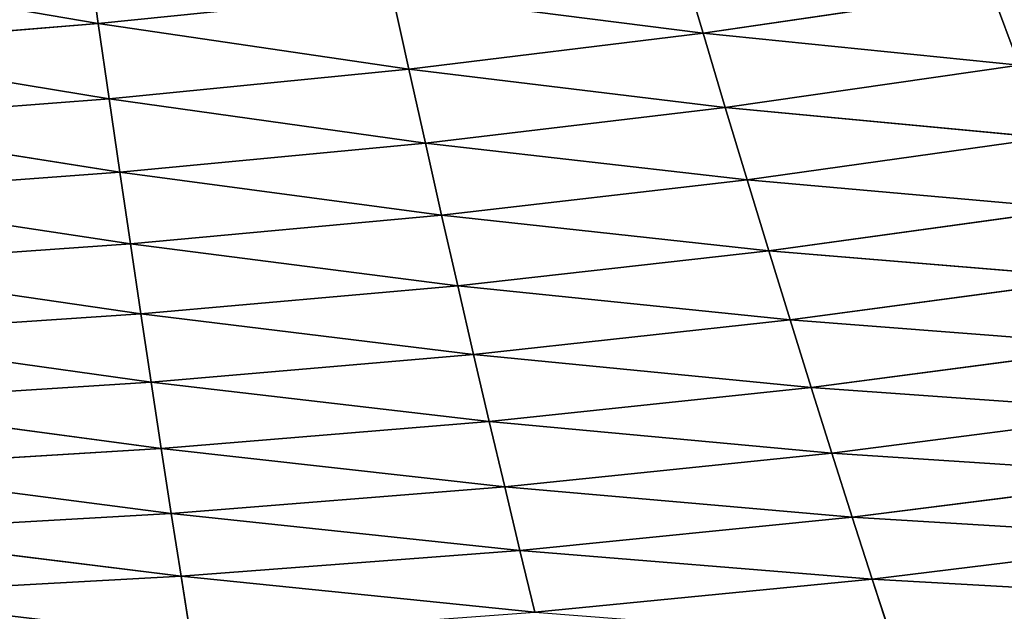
# Model space of a CAD drawing. Extents: x 0 to 500, y 0 to 390.
# Tile 542 of 656: x 265 to 297, y 30 to 49. Entities that reach past the tile are written whole.
import ezdxf

# ---------------------------------------------------------------- set-up
doc = ezdxf.new("R2010")
doc.units = 0
doc.header["$LTSCALE"] = 25.4
doc.layers.get('0').update_dxf_attribs({"linetype": 'CONTINUOUS'})

# ---------------------------------------------------------------- blocks, each defined once
blk = doc.blocks.new('ATLANTA505_-_S_STL')
at = {"color": 0}
for p, q in [((293.08, 72.154, 359.107), (293.721, 74.832, 361.081)), ((293.08, 72.154, 359.107), (293.721, 74.832, 361.081)), ((293.08, 72.154, 359.107), (304.672, 74.459, 359.761)), ((293.08, 72.154, 359.107), (304.672, 74.459, 359.761)), ((270.855, 72.935, 361.011), (270.539, 70.366, 359.013)), ((270.855, 72.935, 361.011), (270.539, 70.366, 359.013)), ((282.072, 72.544, 360.182), (270.539, 70.366, 359.013)), ((282.072, 72.544, 360.182), (270.539, 70.366, 359.013)), ((282.072, 72.544, 360.182), (281.585, 69.964, 358.167)), ((282.072, 72.544, 360.182), (281.585, 69.964, 358.167)), ((282.072, 72.544, 360.182), (293.08, 72.154, 359.107)), ((282.072, 72.544, 360.182), (293.08, 72.154, 359.107)), ((293.08, 72.154, 359.107), (281.585, 69.964, 358.167)), ((293.08, 72.154, 359.107), (281.585, 69.964, 358.167)), ((293.08, 72.154, 359.107), (292.427, 69.564, 357.078)), ((293.08, 72.154, 359.107), (292.427, 69.564, 357.078)), ((293.08, 72.154, 359.107), (303.871, 71.768, 357.778)), ((293.08, 72.154, 359.107), (303.871, 71.768, 357.778)), ((303.871, 71.768, 357.778), (292.427, 69.564, 357.078)), ((303.871, 71.768, 357.778), (292.427, 69.564, 357.078)), ((259.298, 70.77, 359.626), (270.539, 70.366, 359.013)), ((259.298, 70.77, 359.626), (270.539, 70.366, 359.013)), ((259.153, 68.295, 357.594), (270.539, 70.366, 359.013)), ((259.153, 68.295, 357.594), (270.539, 70.366, 359.013)), ((270.218, 67.882, 356.959), (270.539, 70.366, 359.013)), ((270.218, 67.882, 356.959), (270.539, 70.366, 359.013)), ((270.539, 70.366, 359.013), (281.585, 69.964, 358.167)), ((270.539, 70.366, 359.013), (281.585, 69.964, 358.167)), ((270.218, 67.882, 356.959), (281.585, 69.964, 358.167)), ((270.218, 67.882, 356.959), (281.585, 69.964, 358.167)), ((281.091, 67.471, 356.095), (281.585, 69.964, 358.167)), ((281.091, 67.471, 356.095), (281.585, 69.964, 358.167)), ((281.585, 69.964, 358.167), (292.427, 69.564, 357.078)), ((281.585, 69.964, 358.167), (292.427, 69.564, 357.078)), ((281.091, 67.471, 356.095), (292.427, 69.564, 357.078)), ((281.091, 67.471, 356.095), (292.427, 69.564, 357.078)), ((291.763, 67.063, 354.993), (292.427, 69.564, 357.078)), ((291.763, 67.063, 354.993), (292.427, 69.564, 357.078)), ((292.427, 69.564, 357.078), (303.056, 69.167, 355.739)), ((292.427, 69.564, 357.078), (303.056, 69.167, 355.739)), ((291.763, 67.063, 354.993), (303.056, 69.167, 355.739)), ((291.763, 67.063, 354.993), (303.056, 69.167, 355.739)), ((270.218, 67.882, 356.959), (259.153, 68.295, 357.594)), ((270.218, 67.882, 356.959), (259.153, 68.295, 357.594)), ((259.005, 65.903, 355.505), (270.218, 67.882, 356.959)), ((259.005, 65.903, 355.505), (270.218, 67.882, 356.959)), ((269.891, 65.484, 354.847), (270.218, 67.882, 356.959)), ((269.891, 65.484, 354.847), (270.218, 67.882, 356.959)), ((281.091, 67.471, 356.095), (270.218, 67.882, 356.959)), ((281.091, 67.471, 356.095), (270.218, 67.882, 356.959)), ((269.891, 65.484, 354.847), (281.091, 67.471, 356.095)), ((269.891, 65.484, 354.847), (281.091, 67.471, 356.095)), ((280.588, 65.068, 353.965), (281.091, 67.471, 356.095)), ((280.588, 65.068, 353.965), (281.091, 67.471, 356.095)), ((291.763, 67.063, 354.993), (281.091, 67.471, 356.095)), ((291.763, 67.063, 354.993), (281.091, 67.471, 356.095)), ((280.588, 65.068, 353.965), (291.763, 67.063, 354.993)), ((280.588, 65.068, 353.965), (291.763, 67.063, 354.993)), ((291.087, 64.654, 352.849), (291.763, 67.063, 354.993)), ((291.087, 64.654, 352.849), (291.763, 67.063, 354.993)), ((302.225, 66.659, 353.645), (291.763, 67.063, 354.993)), ((302.225, 66.659, 353.645), (291.763, 67.063, 354.993)), ((291.087, 64.654, 352.849), (302.225, 66.659, 353.645)), ((291.087, 64.654, 352.849), (302.225, 66.659, 353.645)), ((259.005, 65.903, 355.505), (269.891, 65.484, 354.847)), ((259.005, 65.903, 355.505), (269.891, 65.484, 354.847)), ((269.891, 65.484, 354.847), (258.856, 63.596, 353.357)), ((269.891, 65.484, 354.847), (258.856, 63.596, 353.357)), ((269.891, 65.484, 354.847), (269.56, 63.174, 352.677)), ((269.891, 65.484, 354.847), (269.56, 63.174, 352.677)), ((269.891, 65.484, 354.847), (280.588, 65.068, 353.965)), ((269.891, 65.484, 354.847), (280.588, 65.068, 353.965)), ((280.588, 65.068, 353.965), (269.56, 63.174, 352.677)), ((280.588, 65.068, 353.965), (269.56, 63.174, 352.677)), ((280.588, 65.068, 353.965), (280.078, 62.754, 351.777)), ((280.588, 65.068, 353.965), (280.078, 62.754, 351.777)), ((280.588, 65.068, 353.965), (291.087, 64.654, 352.849)), ((280.588, 65.068, 353.965), (291.087, 64.654, 352.849)), ((291.087, 64.654, 352.849), (280.078, 62.754, 351.777)), ((291.087, 64.654, 352.849), (280.078, 62.754, 351.777)), ((291.087, 64.654, 352.849), (290.401, 62.338, 350.648)), ((291.087, 64.654, 352.849), (290.401, 62.338, 350.648)), ((291.087, 64.654, 352.849), (301.38, 64.246, 351.492)), ((291.087, 64.654, 352.849), (301.38, 64.246, 351.492)), ((301.38, 64.246, 351.492), (290.401, 62.338, 350.648)), ((301.38, 64.246, 351.492), (290.401, 62.338, 350.648)), ((258.856, 63.596, 353.357), (269.56, 63.174, 352.677)), ((258.856, 63.596, 353.357), (269.56, 63.174, 352.677)), ((258.705, 61.374, 351.152), (269.56, 63.174, 352.677)), ((258.705, 61.374, 351.152), (269.56, 63.174, 352.677)), ((269.224, 60.95, 350.449), (269.56, 63.174, 352.677)), ((269.224, 60.95, 350.449), (269.56, 63.174, 352.677)), ((269.56, 63.174, 352.677), (280.078, 62.754, 351.777)), ((269.56, 63.174, 352.677), (280.078, 62.754, 351.777)), ((269.224, 60.95, 350.449), (280.078, 62.754, 351.777)), ((269.224, 60.95, 350.449), (280.078, 62.754, 351.777)), ((279.56, 60.53, 349.531), (280.078, 62.754, 351.777)), ((279.56, 60.53, 349.531), (280.078, 62.754, 351.777)), ((280.078, 62.754, 351.777), (290.401, 62.338, 350.648)), ((280.078, 62.754, 351.777), (290.401, 62.338, 350.648)), ((279.56, 60.53, 349.531), (290.401, 62.338, 350.648)), ((279.56, 60.53, 349.531), (290.401, 62.338, 350.648)), ((289.705, 60.114, 348.391), (290.401, 62.338, 350.648)), ((289.705, 60.114, 348.391), (290.401, 62.338, 350.648)), ((290.401, 62.338, 350.648), (300.521, 61.928, 349.284)), ((290.401, 62.338, 350.648), (300.521, 61.928, 349.284)), ((289.705, 60.114, 348.391), (300.521, 61.928, 349.284)), ((289.705, 60.114, 348.391), (300.521, 61.928, 349.284)), ((269.224, 60.95, 350.449), (258.705, 61.374, 351.152)), ((269.224, 60.95, 350.449), (258.705, 61.374, 351.152)), ((258.551, 59.235, 348.89), (269.224, 60.95, 350.449)), ((258.551, 59.235, 348.89), (269.224, 60.95, 350.449)), ((268.884, 58.813, 348.165), (269.224, 60.95, 350.449)), ((268.884, 58.813, 348.165), (269.224, 60.95, 350.449)), ((279.56, 60.53, 349.531), (269.224, 60.95, 350.449)), ((279.56, 60.53, 349.531), (269.224, 60.95, 350.449)), ((268.884, 58.813, 348.165), (279.56, 60.53, 349.531)), ((268.884, 58.813, 348.165), (279.56, 60.53, 349.531)), ((279.035, 58.395, 347.23), (279.56, 60.53, 349.531)), ((279.035, 58.395, 347.23), (279.56, 60.53, 349.531)), ((289.705, 60.114, 348.391), (279.56, 60.53, 349.531)), ((289.705, 60.114, 348.391), (279.56, 60.53, 349.531)), ((279.035, 58.395, 347.23), (289.705, 60.114, 348.391)), ((279.035, 58.395, 347.23), (289.705, 60.114, 348.391)), ((288.999, 57.982, 346.078), (289.705, 60.114, 348.391)), ((288.999, 57.982, 346.078), (289.705, 60.114, 348.391)), ((299.649, 59.704, 347.019), (289.705, 60.114, 348.391)), ((299.649, 59.704, 347.019), (289.705, 60.114, 348.391)), ((288.999, 57.982, 346.078), (299.649, 59.704, 347.019)), ((288.999, 57.982, 346.078), (299.649, 59.704, 347.019)), ((258.551, 59.235, 348.89), (268.884, 58.813, 348.165)), ((258.551, 59.235, 348.89), (268.884, 58.813, 348.165)), ((268.884, 58.813, 348.165), (258.396, 57.181, 346.57)), ((268.884, 58.813, 348.165), (258.396, 57.181, 346.57)), ((268.884, 58.813, 348.165), (268.539, 56.763, 345.824)), ((268.884, 58.813, 348.165), (268.539, 56.763, 345.824)), ((268.884, 58.813, 348.165), (279.035, 58.395, 347.23)), ((268.884, 58.813, 348.165), (279.035, 58.395, 347.23)), ((279.035, 58.395, 347.23), (268.539, 56.763, 345.824)), ((279.035, 58.395, 347.23), (268.539, 56.763, 345.824)), ((279.035, 58.395, 347.23), (278.504, 56.349, 344.873)), ((279.035, 58.395, 347.23), (278.504, 56.349, 344.873)), ((279.035, 58.395, 347.23), (288.999, 57.982, 346.078)), ((279.035, 58.395, 347.23), (288.999, 57.982, 346.078)), ((288.999, 57.982, 346.078), (278.504, 56.349, 344.873)), ((288.999, 57.982, 346.078), (278.504, 56.349, 344.873)), ((288.999, 57.982, 346.078), (288.284, 55.94, 343.71)), ((288.999, 57.982, 346.078), (288.284, 55.94, 343.71)), ((288.999, 57.982, 346.078), (298.765, 57.575, 344.7)), ((288.999, 57.982, 346.078), (298.765, 57.575, 344.7)), ((298.765, 57.575, 344.7), (288.284, 55.94, 343.71)), ((298.765, 57.575, 344.7), (288.284, 55.94, 343.71)), ((258.396, 57.181, 346.57), (268.539, 56.763, 345.824)), ((258.396, 57.181, 346.57), (268.539, 56.763, 345.824)), ((258.239, 55.21, 344.194), (268.539, 56.763, 345.824)), ((258.239, 55.21, 344.194), (268.539, 56.763, 345.824)), ((268.191, 54.798, 343.428), (268.539, 56.763, 345.824)), ((268.191, 54.798, 343.428), (268.539, 56.763, 345.824)), ((268.539, 56.763, 345.824), (278.504, 56.349, 344.873)), ((268.539, 56.763, 345.824), (278.504, 56.349, 344.873)), ((268.191, 54.798, 343.428), (278.504, 56.349, 344.873)), ((268.191, 54.798, 343.428), (278.504, 56.349, 344.873)), ((277.967, 54.39, 342.462), (278.504, 56.349, 344.873)), ((277.967, 54.39, 342.462), (278.504, 56.349, 344.873)), ((278.504, 56.349, 344.873), (288.284, 55.94, 343.71)), ((278.504, 56.349, 344.873), (288.284, 55.94, 343.71)), ((277.967, 54.39, 342.462), (288.284, 55.94, 343.71)), ((277.967, 54.39, 342.462), (288.284, 55.94, 343.71)), ((287.561, 53.989, 341.29), (288.284, 55.94, 343.71)), ((287.561, 53.989, 341.29), (288.284, 55.94, 343.71)), ((288.284, 55.94, 343.71), (297.87, 55.539, 342.328)), ((288.284, 55.94, 343.71), (297.87, 55.539, 342.328)), ((287.561, 53.989, 341.29), (297.87, 55.539, 342.328)), ((287.561, 53.989, 341.29), (297.87, 55.539, 342.328)), ((296.965, 53.595, 339.904), (297.87, 55.539, 342.328)), ((296.965, 53.595, 339.904), (297.87, 55.539, 342.328)), ((268.191, 54.798, 343.428), (258.239, 55.21, 344.194)), ((268.191, 54.798, 343.428), (258.239, 55.21, 344.194)), ((268.191, 54.798, 343.428), (258.08, 53.323, 341.761)), ((268.191, 54.798, 343.428), (258.08, 53.323, 341.761)), ((268.191, 54.798, 343.428), (267.838, 52.919, 340.976)), ((268.191, 54.798, 343.428), (267.838, 52.919, 340.976)), ((277.967, 54.39, 342.462), (268.191, 54.798, 343.428)), ((277.967, 54.39, 342.462), (268.191, 54.798, 343.428)), ((277.967, 54.39, 342.462), (267.838, 52.919, 340.976)), ((277.967, 54.39, 342.462), (267.838, 52.919, 340.976)), ((277.967, 54.39, 342.462), (277.423, 52.52, 339.997)), ((277.967, 54.39, 342.462), (277.423, 52.52, 339.997)), ((287.561, 53.989, 341.29), (277.967, 54.39, 342.462)), ((287.561, 53.989, 341.29), (277.967, 54.39, 342.462)), ((287.561, 53.989, 341.29), (277.423, 52.52, 339.997)), ((287.561, 53.989, 341.29), (277.423, 52.52, 339.997)), ((287.561, 53.989, 341.29), (286.83, 52.128, 338.817)), ((287.561, 53.989, 341.29), (286.83, 52.128, 338.817)), ((296.965, 53.595, 339.904), (287.561, 53.989, 341.29)), ((296.965, 53.595, 339.904), (287.561, 53.989, 341.29)), ((258.08, 53.323, 341.761), (267.838, 52.919, 340.976)), ((258.08, 53.323, 341.761), (267.838, 52.919, 340.976)), ((257.92, 51.52, 339.272), (267.838, 52.919, 340.976)), ((257.92, 51.52, 339.272), (267.838, 52.919, 340.976)), ((267.482, 51.126, 338.47), (267.838, 52.919, 340.976)), ((267.482, 51.126, 338.47), (267.838, 52.919, 340.976)), ((267.838, 52.919, 340.976), (277.423, 52.52, 339.997)), ((267.838, 52.919, 340.976), (277.423, 52.52, 339.997))]:
    blk.add_line(p, q, dxfattribs=at)
mesh = blk.add_polyface(dxfattribs=at)
corners = [(305.456, 77.238, 361.69), (304.672, 74.459, 359.761), (293.721, 74.832, 361.081)]
mesh.append_faces([[corners[k] for k in face] for face in [(0, 1, 2)]], dxfattribs={"color": 0})
mesh = blk.add_polyface(dxfattribs=at)
corners = [(293.721, 74.832, 361.081), (293.08, 72.154, 359.107), (282.072, 72.544, 360.182)]
mesh.append_faces([[corners[k] for k in face] for face in [(0, 1, 2)]], dxfattribs={"color": 0})
mesh = blk.add_polyface(dxfattribs=at)
corners = [(304.672, 74.459, 359.761), (293.08, 72.154, 359.107), (293.721, 74.832, 361.081)]
mesh.append_faces([[corners[k] for k in face] for face in [(0, 1, 2)]], dxfattribs={"color": 0})
mesh = blk.add_polyface(dxfattribs=at)
corners = [(304.672, 74.459, 359.761), (303.871, 71.768, 357.778), (293.08, 72.154, 359.107)]
mesh.append_faces([[corners[k] for k in face] for face in [(0, 1, 2)]], dxfattribs={"color": 0})
mesh = blk.add_polyface(dxfattribs=at)
corners = [(270.855, 72.935, 361.011), (259.298, 70.77, 359.626), (259.44, 73.328, 361.601)]
mesh.append_faces([[corners[k] for k in face] for face in [(0, 1, 2)]], dxfattribs={"color": 0})
mesh = blk.add_polyface(dxfattribs=at)
corners = [(270.855, 72.935, 361.011), (270.539, 70.366, 359.013), (259.298, 70.77, 359.626)]
mesh.append_faces([[corners[k] for k in face] for face in [(0, 1, 2)]], dxfattribs={"color": 0})
mesh = blk.add_polyface(dxfattribs=at)
corners = [(282.072, 72.544, 360.182), (270.539, 70.366, 359.013), (270.855, 72.935, 361.011)]
mesh.append_faces([[corners[k] for k in face] for face in [(0, 1, 2)]], dxfattribs={"color": 0})
mesh = blk.add_polyface(dxfattribs=at)
corners = [(282.072, 72.544, 360.182), (281.585, 69.964, 358.167), (270.539, 70.366, 359.013)]
mesh.append_faces([[corners[k] for k in face] for face in [(0, 1, 2)]], dxfattribs={"color": 0})
mesh = blk.add_polyface(dxfattribs=at)
corners = [(293.08, 72.154, 359.107), (281.585, 69.964, 358.167), (282.072, 72.544, 360.182)]
mesh.append_faces([[corners[k] for k in face] for face in [(0, 1, 2)]], dxfattribs={"color": 0})
mesh = blk.add_polyface(dxfattribs=at)
corners = [(293.08, 72.154, 359.107), (292.427, 69.564, 357.078), (281.585, 69.964, 358.167)]
mesh.append_faces([[corners[k] for k in face] for face in [(0, 1, 2)]], dxfattribs={"color": 0})
mesh = blk.add_polyface(dxfattribs=at)
corners = [(303.871, 71.768, 357.778), (292.427, 69.564, 357.078), (293.08, 72.154, 359.107)]
mesh.append_faces([[corners[k] for k in face] for face in [(0, 1, 2)]], dxfattribs={"color": 0})
mesh = blk.add_polyface(dxfattribs=at)
corners = [(303.871, 71.768, 357.778), (303.056, 69.167, 355.739), (292.427, 69.564, 357.078)]
mesh.append_faces([[corners[k] for k in face] for face in [(0, 1, 2)]], dxfattribs={"color": 0})
mesh = blk.add_polyface(dxfattribs=at)
corners = [(270.539, 70.366, 359.013), (259.153, 68.295, 357.594), (259.298, 70.77, 359.626)]
mesh.append_faces([[corners[k] for k in face] for face in [(0, 1, 2)]], dxfattribs={"color": 0})
mesh = blk.add_polyface(dxfattribs=at)
corners = [(270.539, 70.366, 359.013), (270.218, 67.882, 356.959), (259.153, 68.295, 357.594)]
mesh.append_faces([[corners[k] for k in face] for face in [(0, 1, 2)]], dxfattribs={"color": 0})
mesh = blk.add_polyface(dxfattribs=at)
corners = [(281.585, 69.964, 358.167), (270.218, 67.882, 356.959), (270.539, 70.366, 359.013)]
mesh.append_faces([[corners[k] for k in face] for face in [(0, 1, 2)]], dxfattribs={"color": 0})
mesh = blk.add_polyface(dxfattribs=at)
corners = [(281.585, 69.964, 358.167), (281.091, 67.471, 356.095), (270.218, 67.882, 356.959)]
mesh.append_faces([[corners[k] for k in face] for face in [(0, 1, 2)]], dxfattribs={"color": 0})
mesh = blk.add_polyface(dxfattribs=at)
corners = [(292.427, 69.564, 357.078), (281.091, 67.471, 356.095), (281.585, 69.964, 358.167)]
mesh.append_faces([[corners[k] for k in face] for face in [(0, 1, 2)]], dxfattribs={"color": 0})
mesh = blk.add_polyface(dxfattribs=at)
corners = [(292.427, 69.564, 357.078), (291.763, 67.063, 354.993), (281.091, 67.471, 356.095)]
mesh.append_faces([[corners[k] for k in face] for face in [(0, 1, 2)]], dxfattribs={"color": 0})
mesh = blk.add_polyface(dxfattribs=at)
corners = [(303.056, 69.167, 355.739), (291.763, 67.063, 354.993), (292.427, 69.564, 357.078)]
mesh.append_faces([[corners[k] for k in face] for face in [(0, 1, 2)]], dxfattribs={"color": 0})
mesh = blk.add_polyface(dxfattribs=at)
corners = [(303.056, 69.167, 355.739), (302.225, 66.659, 353.645), (291.763, 67.063, 354.993)]
mesh.append_faces([[corners[k] for k in face] for face in [(0, 1, 2)]], dxfattribs={"color": 0})
mesh = blk.add_polyface(dxfattribs=at)
corners = [(270.218, 67.882, 356.959), (259.005, 65.903, 355.505), (259.153, 68.295, 357.594)]
mesh.append_faces([[corners[k] for k in face] for face in [(0, 1, 2)]], dxfattribs={"color": 0})
mesh = blk.add_polyface(dxfattribs=at)
corners = [(270.218, 67.882, 356.959), (269.891, 65.484, 354.847), (259.005, 65.903, 355.505)]
mesh.append_faces([[corners[k] for k in face] for face in [(0, 1, 2)]], dxfattribs={"color": 0})
mesh = blk.add_polyface(dxfattribs=at)
corners = [(281.091, 67.471, 356.095), (269.891, 65.484, 354.847), (270.218, 67.882, 356.959)]
mesh.append_faces([[corners[k] for k in face] for face in [(0, 1, 2)]], dxfattribs={"color": 0})
mesh = blk.add_polyface(dxfattribs=at)
corners = [(281.091, 67.471, 356.095), (280.588, 65.068, 353.965), (269.891, 65.484, 354.847)]
mesh.append_faces([[corners[k] for k in face] for face in [(0, 1, 2)]], dxfattribs={"color": 0})
mesh = blk.add_polyface(dxfattribs=at)
corners = [(291.763, 67.063, 354.993), (280.588, 65.068, 353.965), (281.091, 67.471, 356.095)]
mesh.append_faces([[corners[k] for k in face] for face in [(0, 1, 2)]], dxfattribs={"color": 0})
mesh = blk.add_polyface(dxfattribs=at)
corners = [(291.763, 67.063, 354.993), (291.087, 64.654, 352.849), (280.588, 65.068, 353.965)]
mesh.append_faces([[corners[k] for k in face] for face in [(0, 1, 2)]], dxfattribs={"color": 0})
mesh = blk.add_polyface(dxfattribs=at)
corners = [(302.225, 66.659, 353.645), (291.087, 64.654, 352.849), (291.763, 67.063, 354.993)]
mesh.append_faces([[corners[k] for k in face] for face in [(0, 1, 2)]], dxfattribs={"color": 0})
mesh = blk.add_polyface(dxfattribs=at)
corners = [(302.225, 66.659, 353.645), (301.38, 64.246, 351.492), (291.087, 64.654, 352.849)]
mesh.append_faces([[corners[k] for k in face] for face in [(0, 1, 2)]], dxfattribs={"color": 0})
mesh = blk.add_polyface(dxfattribs=at)
corners = [(269.891, 65.484, 354.847), (258.856, 63.596, 353.357), (259.005, 65.903, 355.505)]
mesh.append_faces([[corners[k] for k in face] for face in [(0, 1, 2)]], dxfattribs={"color": 0})
mesh = blk.add_polyface(dxfattribs=at)
corners = [(269.891, 65.484, 354.847), (269.56, 63.174, 352.677), (258.856, 63.596, 353.357)]
mesh.append_faces([[corners[k] for k in face] for face in [(0, 1, 2)]], dxfattribs={"color": 0})
mesh = blk.add_polyface(dxfattribs=at)
corners = [(280.588, 65.068, 353.965), (269.56, 63.174, 352.677), (269.891, 65.484, 354.847)]
mesh.append_faces([[corners[k] for k in face] for face in [(0, 1, 2)]], dxfattribs={"color": 0})
mesh = blk.add_polyface(dxfattribs=at)
corners = [(280.588, 65.068, 353.965), (280.078, 62.754, 351.777), (269.56, 63.174, 352.677)]
mesh.append_faces([[corners[k] for k in face] for face in [(0, 1, 2)]], dxfattribs={"color": 0})
mesh = blk.add_polyface(dxfattribs=at)
corners = [(291.087, 64.654, 352.849), (280.078, 62.754, 351.777), (280.588, 65.068, 353.965)]
mesh.append_faces([[corners[k] for k in face] for face in [(0, 1, 2)]], dxfattribs={"color": 0})
mesh = blk.add_polyface(dxfattribs=at)
corners = [(291.087, 64.654, 352.849), (290.401, 62.338, 350.648), (280.078, 62.754, 351.777)]
mesh.append_faces([[corners[k] for k in face] for face in [(0, 1, 2)]], dxfattribs={"color": 0})
mesh = blk.add_polyface(dxfattribs=at)
corners = [(301.38, 64.246, 351.492), (290.401, 62.338, 350.648), (291.087, 64.654, 352.849)]
mesh.append_faces([[corners[k] for k in face] for face in [(0, 1, 2)]], dxfattribs={"color": 0})
mesh = blk.add_polyface(dxfattribs=at)
corners = [(301.38, 64.246, 351.492), (300.521, 61.928, 349.284), (290.401, 62.338, 350.648)]
mesh.append_faces([[corners[k] for k in face] for face in [(0, 1, 2)]], dxfattribs={"color": 0})
mesh = blk.add_polyface(dxfattribs=at)
corners = [(269.56, 63.174, 352.677), (258.705, 61.374, 351.152), (258.856, 63.596, 353.357)]
mesh.append_faces([[corners[k] for k in face] for face in [(0, 1, 2)]], dxfattribs={"color": 0})
mesh = blk.add_polyface(dxfattribs=at)
corners = [(269.56, 63.174, 352.677), (269.224, 60.95, 350.449), (258.705, 61.374, 351.152)]
mesh.append_faces([[corners[k] for k in face] for face in [(0, 1, 2)]], dxfattribs={"color": 0})
mesh = blk.add_polyface(dxfattribs=at)
corners = [(269.56, 63.174, 352.677), (280.078, 62.754, 351.777), (269.224, 60.95, 350.449)]
mesh.append_faces([[corners[k] for k in face] for face in [(0, 1, 2)]], dxfattribs={"color": 0})
mesh = blk.add_polyface(dxfattribs=at)
corners = [(280.078, 62.754, 351.777), (279.56, 60.53, 349.531), (269.224, 60.95, 350.449)]
mesh.append_faces([[corners[k] for k in face] for face in [(0, 1, 2)]], dxfattribs={"color": 0})
mesh = blk.add_polyface(dxfattribs=at)
corners = [(280.078, 62.754, 351.777), (290.401, 62.338, 350.648), (279.56, 60.53, 349.531)]
mesh.append_faces([[corners[k] for k in face] for face in [(0, 1, 2)]], dxfattribs={"color": 0})
mesh = blk.add_polyface(dxfattribs=at)
corners = [(290.401, 62.338, 350.648), (289.705, 60.114, 348.391), (279.56, 60.53, 349.531)]
mesh.append_faces([[corners[k] for k in face] for face in [(0, 1, 2)]], dxfattribs={"color": 0})
mesh = blk.add_polyface(dxfattribs=at)
corners = [(290.401, 62.338, 350.648), (300.521, 61.928, 349.284), (289.705, 60.114, 348.391)]
mesh.append_faces([[corners[k] for k in face] for face in [(0, 1, 2)]], dxfattribs={"color": 0})
mesh = blk.add_polyface(dxfattribs=at)
corners = [(300.521, 61.928, 349.284), (299.649, 59.704, 347.019), (289.705, 60.114, 348.391)]
mesh.append_faces([[corners[k] for k in face] for face in [(0, 1, 2)]], dxfattribs={"color": 0})
mesh = blk.add_polyface(dxfattribs=at)
corners = [(258.705, 61.374, 351.152), (269.224, 60.95, 350.449), (258.551, 59.235, 348.89)]
mesh.append_faces([[corners[k] for k in face] for face in [(0, 1, 2)]], dxfattribs={"color": 0})
mesh = blk.add_polyface(dxfattribs=at)
corners = [(269.224, 60.95, 350.449), (268.884, 58.813, 348.165), (258.551, 59.235, 348.89)]
mesh.append_faces([[corners[k] for k in face] for face in [(0, 1, 2)]], dxfattribs={"color": 0})
mesh = blk.add_polyface(dxfattribs=at)
corners = [(269.224, 60.95, 350.449), (279.56, 60.53, 349.531), (268.884, 58.813, 348.165)]
mesh.append_faces([[corners[k] for k in face] for face in [(0, 1, 2)]], dxfattribs={"color": 0})
mesh = blk.add_polyface(dxfattribs=at)
corners = [(279.56, 60.53, 349.531), (279.035, 58.395, 347.23), (268.884, 58.813, 348.165)]
mesh.append_faces([[corners[k] for k in face] for face in [(0, 1, 2)]], dxfattribs={"color": 0})
mesh = blk.add_polyface(dxfattribs=at)
corners = [(279.56, 60.53, 349.531), (289.705, 60.114, 348.391), (279.035, 58.395, 347.23)]
mesh.append_faces([[corners[k] for k in face] for face in [(0, 1, 2)]], dxfattribs={"color": 0})
mesh = blk.add_polyface(dxfattribs=at)
corners = [(289.705, 60.114, 348.391), (288.999, 57.982, 346.078), (279.035, 58.395, 347.23)]
mesh.append_faces([[corners[k] for k in face] for face in [(0, 1, 2)]], dxfattribs={"color": 0})
mesh = blk.add_polyface(dxfattribs=at)
corners = [(289.705, 60.114, 348.391), (299.649, 59.704, 347.019), (288.999, 57.982, 346.078)]
mesh.append_faces([[corners[k] for k in face] for face in [(0, 1, 2)]], dxfattribs={"color": 0})
mesh = blk.add_polyface(dxfattribs=at)
corners = [(299.649, 59.704, 347.019), (298.765, 57.575, 344.7), (288.999, 57.982, 346.078)]
mesh.append_faces([[corners[k] for k in face] for face in [(0, 1, 2)]], dxfattribs={"color": 0})
mesh = blk.add_polyface(dxfattribs=at)
corners = [(258.551, 59.235, 348.89), (268.884, 58.813, 348.165), (258.396, 57.181, 346.57)]
mesh.append_faces([[corners[k] for k in face] for face in [(0, 1, 2)]], dxfattribs={"color": 0})
mesh = blk.add_polyface(dxfattribs=at)
corners = [(268.884, 58.813, 348.165), (268.539, 56.763, 345.824), (258.396, 57.181, 346.57)]
mesh.append_faces([[corners[k] for k in face] for face in [(0, 1, 2)]], dxfattribs={"color": 0})
mesh = blk.add_polyface(dxfattribs=at)
corners = [(268.884, 58.813, 348.165), (279.035, 58.395, 347.23), (268.539, 56.763, 345.824)]
mesh.append_faces([[corners[k] for k in face] for face in [(0, 1, 2)]], dxfattribs={"color": 0})
mesh = blk.add_polyface(dxfattribs=at)
corners = [(279.035, 58.395, 347.23), (278.504, 56.349, 344.873), (268.539, 56.763, 345.824)]
mesh.append_faces([[corners[k] for k in face] for face in [(0, 1, 2)]], dxfattribs={"color": 0})
mesh = blk.add_polyface(dxfattribs=at)
corners = [(279.035, 58.395, 347.23), (288.999, 57.982, 346.078), (278.504, 56.349, 344.873)]
mesh.append_faces([[corners[k] for k in face] for face in [(0, 1, 2)]], dxfattribs={"color": 0})
mesh = blk.add_polyface(dxfattribs=at)
corners = [(288.999, 57.982, 346.078), (288.284, 55.94, 343.71), (278.504, 56.349, 344.873)]
mesh.append_faces([[corners[k] for k in face] for face in [(0, 1, 2)]], dxfattribs={"color": 0})
mesh = blk.add_polyface(dxfattribs=at)
corners = [(288.999, 57.982, 346.078), (298.765, 57.575, 344.7), (288.284, 55.94, 343.71)]
mesh.append_faces([[corners[k] for k in face] for face in [(0, 1, 2)]], dxfattribs={"color": 0})
mesh = blk.add_polyface(dxfattribs=at)
corners = [(298.765, 57.575, 344.7), (297.87, 55.539, 342.328), (288.284, 55.94, 343.71)]
mesh.append_faces([[corners[k] for k in face] for face in [(0, 1, 2)]], dxfattribs={"color": 0})
mesh = blk.add_polyface(dxfattribs=at)
corners = [(258.396, 57.181, 346.57), (268.539, 56.763, 345.824), (258.239, 55.21, 344.194)]
mesh.append_faces([[corners[k] for k in face] for face in [(0, 1, 2)]], dxfattribs={"color": 0})
mesh = blk.add_polyface(dxfattribs=at)
corners = [(268.539, 56.763, 345.824), (268.191, 54.798, 343.428), (258.239, 55.21, 344.194)]
mesh.append_faces([[corners[k] for k in face] for face in [(0, 1, 2)]], dxfattribs={"color": 0})
mesh = blk.add_polyface(dxfattribs=at)
corners = [(268.539, 56.763, 345.824), (278.504, 56.349, 344.873), (268.191, 54.798, 343.428)]
mesh.append_faces([[corners[k] for k in face] for face in [(0, 1, 2)]], dxfattribs={"color": 0})
mesh = blk.add_polyface(dxfattribs=at)
corners = [(278.504, 56.349, 344.873), (277.967, 54.39, 342.462), (268.191, 54.798, 343.428)]
mesh.append_faces([[corners[k] for k in face] for face in [(0, 1, 2)]], dxfattribs={"color": 0})
mesh = blk.add_polyface(dxfattribs=at)
corners = [(278.504, 56.349, 344.873), (288.284, 55.94, 343.71), (277.967, 54.39, 342.462)]
mesh.append_faces([[corners[k] for k in face] for face in [(0, 1, 2)]], dxfattribs={"color": 0})
mesh = blk.add_polyface(dxfattribs=at)
corners = [(288.284, 55.94, 343.71), (287.561, 53.989, 341.29), (277.967, 54.39, 342.462)]
mesh.append_faces([[corners[k] for k in face] for face in [(0, 1, 2)]], dxfattribs={"color": 0})
mesh = blk.add_polyface(dxfattribs=at)
corners = [(288.284, 55.94, 343.71), (297.87, 55.539, 342.328), (287.561, 53.989, 341.29)]
mesh.append_faces([[corners[k] for k in face] for face in [(0, 1, 2)]], dxfattribs={"color": 0})
mesh = blk.add_polyface(dxfattribs=at)
corners = [(297.87, 55.539, 342.328), (296.965, 53.595, 339.904), (287.561, 53.989, 341.29)]
mesh.append_faces([[corners[k] for k in face] for face in [(0, 1, 2)]], dxfattribs={"color": 0})
mesh = blk.add_polyface(dxfattribs=at)
corners = [(297.87, 55.539, 342.328), (307.251, 55.146, 340.717), (296.965, 53.595, 339.904)]
mesh.append_faces([[corners[k] for k in face] for face in [(0, 1, 2)]], dxfattribs={"color": 0})
mesh = blk.add_polyface(dxfattribs=at)
corners = [(258.239, 55.21, 344.194), (268.191, 54.798, 343.428), (258.08, 53.323, 341.761)]
mesh.append_faces([[corners[k] for k in face] for face in [(0, 1, 2)]], dxfattribs={"color": 0})
mesh = blk.add_polyface(dxfattribs=at)
corners = [(268.191, 54.798, 343.428), (267.838, 52.919, 340.976), (258.08, 53.323, 341.761)]
mesh.append_faces([[corners[k] for k in face] for face in [(0, 1, 2)]], dxfattribs={"color": 0})
mesh = blk.add_polyface(dxfattribs=at)
corners = [(268.191, 54.798, 343.428), (277.967, 54.39, 342.462), (267.838, 52.919, 340.976)]
mesh.append_faces([[corners[k] for k in face] for face in [(0, 1, 2)]], dxfattribs={"color": 0})
mesh = blk.add_polyface(dxfattribs=at)
corners = [(277.967, 54.39, 342.462), (277.423, 52.52, 339.997), (267.838, 52.919, 340.976)]
mesh.append_faces([[corners[k] for k in face] for face in [(0, 1, 2)]], dxfattribs={"color": 0})
mesh = blk.add_polyface(dxfattribs=at)
corners = [(277.967, 54.39, 342.462), (287.561, 53.989, 341.29), (277.423, 52.52, 339.997)]
mesh.append_faces([[corners[k] for k in face] for face in [(0, 1, 2)]], dxfattribs={"color": 0})
mesh = blk.add_polyface(dxfattribs=at)
corners = [(287.561, 53.989, 341.29), (286.83, 52.128, 338.817), (277.423, 52.52, 339.997)]
mesh.append_faces([[corners[k] for k in face] for face in [(0, 1, 2)]], dxfattribs={"color": 0})
mesh = blk.add_polyface(dxfattribs=at)
corners = [(287.561, 53.989, 341.29), (296.965, 53.595, 339.904), (286.83, 52.128, 338.817)]
mesh.append_faces([[corners[k] for k in face] for face in [(0, 1, 2)]], dxfattribs={"color": 0})
mesh = blk.add_polyface(dxfattribs=at)
corners = [(258.08, 53.323, 341.761), (267.838, 52.919, 340.976), (257.92, 51.52, 339.272)]
mesh.append_faces([[corners[k] for k in face] for face in [(0, 1, 2)]], dxfattribs={"color": 0})
mesh = blk.add_polyface(dxfattribs=at)
corners = [(267.838, 52.919, 340.976), (267.482, 51.126, 338.47), (257.92, 51.52, 339.272)]
mesh.append_faces([[corners[k] for k in face] for face in [(0, 1, 2)]], dxfattribs={"color": 0})
mesh = blk.add_polyface(dxfattribs=at)
corners = [(267.838, 52.919, 340.976), (277.423, 52.52, 339.997), (267.482, 51.126, 338.47)]
mesh.append_faces([[corners[k] for k in face] for face in [(0, 1, 2)]], dxfattribs={"color": 0})

msp = doc.modelspace()

# ---------------------------------------------------------------- block references
at = {"color": 254, "extrusion": (0, -1, 1.11022e-16)}
msp.add_blockref('ATLANTA505_-_S_STL', (-0.149, -0.01, -389.852), dxfattribs=at)

doc.saveas('drawing.dxf')
